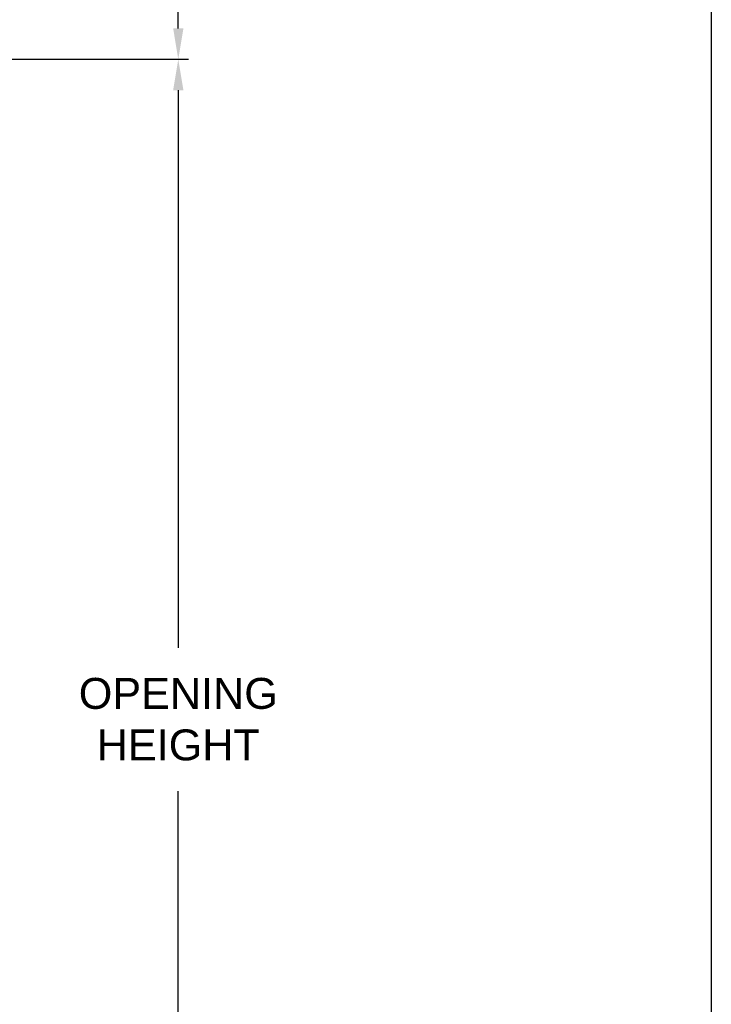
# Model space of a CAD drawing. Header units: inches. Extents: x 170 to 288, y 234 to 248.
# Tile 452 of 480: x 260.95 to 263.05, y 241.28 to 244.26. Entities that reach past the tile are written whole.
import ezdxf

# ---------------------------------------------------------------- set-up
doc = ezdxf.new("R2010")
doc.units = ezdxf.units.IN
doc.header["$LTSCALE"] = 0.25
doc.header["$MEASUREMENT"] = 0
doc.layers.add('ANNOTATIONS', color=1, linetype='Continuous')
doc.styles.add('ARIAL', font='arial.ttf', dxfattribs={"height": 0.09375})
doc.dimstyles.new('STANDARD$0', dxfattribs={"dimtxt": 0.09375, "dimasz": 0.09375, "dimexe": 0.03125, "dimexo": 0.046875, "dimgap": 0.09, "dimtad": 0, "dimtih": 1, "dimtoh": 1, "dimdec": 4, "dimzin": 0, "dimdsep": 46, "dimtxsty": 'ARIAL', "dimcen": 0.09, "dimadec": 0, "dimazin": 0, "dimtfac": 1, "dimtdec": 4, "dimtofl": 0, "dimtmove": 0, "dimatfit": 1, "dimfxl": 1, "dimtolj": 1, "dimtzin": 0, "dimarcsym": 0})

# ---------------------------------------------------------------- blocks, each defined once
blk = doc.blocks.new('*D53')
at = {"layer": 'ANNOTATIONS', "color": 0, "lineweight": -2, "transparency": 16777216}
for p, q in [((259.7477, 244.1438), (261.4626, 244.1438)), ((261.4314, 244.05), (261.4314, 242.359)), ((261.4314, 240.2332), (261.4314, 241.9242)), ((260.1539, 240.1394), (261.4626, 240.1394))]:
    blk.add_line(p, q, dxfattribs=at)
at = {"layer": 'ANNOTATIONS', "color": 0, "transparency": 16777216}
for points in [[(261.4158, 244.05), (261.447, 244.05), (261.4314, 244.1438)], [(261.4158, 240.2332), (261.447, 240.2332), (261.4314, 240.1394)]]:
    blk.add_solid(points, dxfattribs=at)
at = {"layer": 'defpoints', "color": 0, "transparency": 16777216}
for p in [(259.7008, 244.1438), (261.4314, 244.1438), (260.1071, 240.1394)]:
    blk.add_point(p, dxfattribs=at)
at = {"layer": 'ANNOTATIONS', "color": 0, "transparency": 16777216, "insert": (261.4314, 242.1416), "char_height": 0.09375, "attachment_point": 5, "style": 'ARIAL'}
blk.add_mtext('\\A1;OPENING \\PHEIGHT', dxfattribs=at)
blk = doc.blocks.new('*D54')
at = {"layer": 'ANNOTATIONS', "color": 0, "lineweight": -2, "transparency": 16777216}
for p, q in [((260.8644, 245.1923), (261.4626, 245.1923)), ((261.4314, 245.0986), (261.4314, 244.8066)), ((261.4314, 244.2375), (261.4314, 244.5295)), ((259.7477, 244.1438), (261.4626, 244.1438))]:
    blk.add_line(p, q, dxfattribs=at)
at = {"layer": 'ANNOTATIONS', "color": 0, "transparency": 16777216}
for points in [[(261.4158, 245.0986), (261.447, 245.0986), (261.4314, 245.1923)], [(261.4158, 244.2375), (261.447, 244.2375), (261.4314, 244.1438)]]:
    blk.add_solid(points, dxfattribs=at)
at = {"layer": 'defpoints', "color": 0, "transparency": 16777216}
for p in [(260.8175, 245.1923), (261.4314, 245.1923), (259.7008, 244.1438)]:
    blk.add_point(p, dxfattribs=at)
at = {"layer": 'ANNOTATIONS', "color": 0, "transparency": 16777216, "insert": (261.4314, 244.6681), "char_height": 0.09375, "attachment_point": 5, "style": 'ARIAL'}
blk.add_mtext('\\A1;HEADROOM', dxfattribs=at)

msp = doc.modelspace()

# ---------------------------------------------------------------- linework, layer by layer
at = {"layer": 'defpoints'}
msp.add_lwpolyline([(263.04861, 234.44685), (243.57874, 234.44685), (243.57874, 247.18196), (263.04861, 247.18196)], close=True, dxfattribs=at)

# ---------------------------------------------------------------- dimensions: what is measured, and where the dimension line sits
at = {"layer": 'ANNOTATIONS'}
for base, p1, p2, text, picture, middle in [((261.43138, 245.19232), (259.70081, 244.14378), (260.81748, 245.19232), 'HEADROOM', '*D54', (261.43138, 244.66805)), ((261.43138, 244.14378), (260.10706, 240.13944), (259.70081, 244.14378), 'OPENING \\PHEIGHT', '*D53', (261.43138, 242.14161))]:
    dim = msp.add_linear_dim(base=base, p1=p1, p2=p2, angle=90, text=text, dimstyle='STANDARD$0', dxfattribs=at)
    dim.commit()
    dim.dimension.update_dxf_attribs({"geometry": picture, "text_midpoint": middle})

doc.saveas('drawing.dxf')
